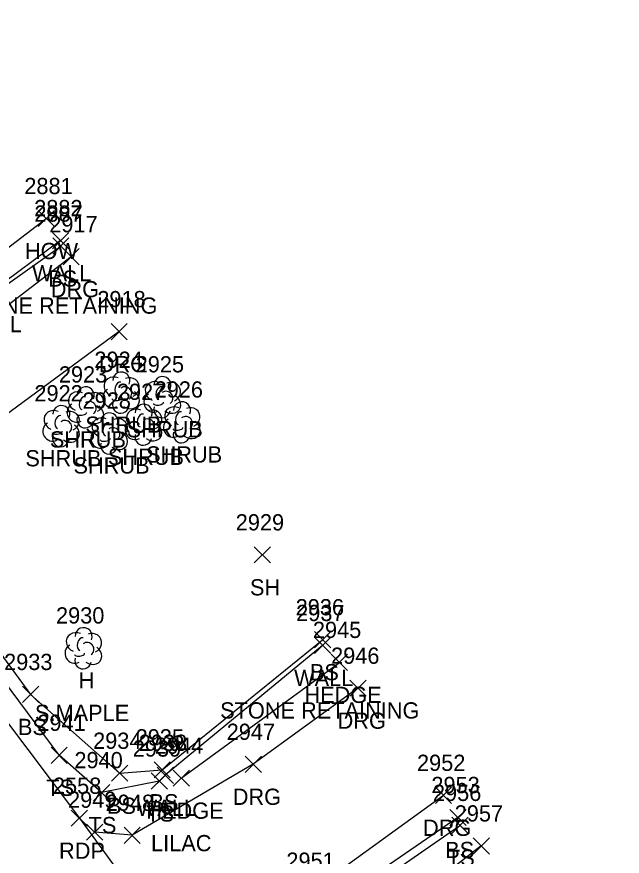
# Model space of a CAD drawing. Extents: x 1634209 to 1639641, y 608564 to 612258.
# Drawn here: x 1639370.7 to 1639445.2, y 610967 to 611070.4 of the extents above; entities that cross this region are included whole.
import ezdxf

# ---------------------------------------------------------------- set-up
doc = ezdxf.new("R2010")
doc.units = 0
for name, color, linetype in [('L_A', 7, 'Continuous'), ('L_C', 7, 'Continuous'), ('L_I', 7, 'Continuous'), ('L_TIC', 7, 'Continuous'), ('LAHR', 7, 'Continuous'), ('LBC', 7, 'Continuous'), ('LELB', 7, 'Continuous'), ('LSH', 7, 'Continuous'), ('LTD', 7, 'Continuous'), ('LW', 7, 'Continuous'), ('P_A', 7, 'Continuous'), ('P_I', 7, 'Continuous'), ('P_TIC', 7, 'Continuous'), ('PET', 7, 'Continuous'), ('R_A', 7, 'Continuous'), ('R_I', 7, 'Continuous'), ('R_TIC', 7, 'Continuous'), ('RDG', 7, 'Continuous')]:
    doc.layers.add(name, color=color, linetype=linetype)

msp = doc.modelspace()

# ---------------------------------------------------------------- linework, layer by layer
at = {"layer": 'L_TIC'}
for points in [[(1639373.33, 611044.56), (1639375.33, 611046.56)], [(1639375.33, 611044.56), (1639373.33, 611046.56)], [(1639375.1, 611041.84), (1639377.1, 611043.84)], [(1639377.1, 611041.84), (1639375.1, 611043.84)], [(1639375.12, 611041.17), (1639377.12, 611043.17)], [(1639377.12, 611041.17), (1639375.12, 611043.17)], [(1639399.91, 611003.15), (1639401.91, 611005.15)], [(1639401.91, 611003.15), (1639399.91, 611005.15)], [(1639407.32, 610992.7), (1639409.32, 610994.7)], [(1639409.32, 610992.7), (1639407.32, 610994.7)], [(1639407.33, 610991.99), (1639409.33, 610993.99)], [(1639409.33, 610991.99), (1639407.33, 610993.99)], [(1639409.39, 610989.91), (1639411.39, 610991.91)], [(1639411.39, 610989.91), (1639409.39, 610991.91)], [(1639371.4, 610985.96), (1639373.4, 610987.96)], [(1639373.4, 610985.96), (1639371.4, 610987.96)], [(1639374.92, 610978.47), (1639376.92, 610980.47)], [(1639376.92, 610978.47), (1639374.92, 610980.47)], [(1639387.59, 610976.68), (1639389.59, 610978.68)], [(1639389.59, 610976.68), (1639387.59, 610978.68)], [(1639382.35, 610976.26), (1639384.35, 610978.26)], [(1639384.35, 610976.26), (1639382.35, 610978.26)], [(1639387.97, 610976.01), (1639389.97, 610978.01)], [(1639389.97, 610976.01), (1639387.97, 610978.01)], [(1639389.94, 610975.65), (1639391.94, 610977.65)], [(1639391.94, 610975.65), (1639389.94, 610977.65)], [(1639387.23, 610975.3), (1639389.23, 610977.3)], [(1639389.23, 610975.3), (1639387.23, 610977.3)], [(1639380.13, 610973.87), (1639382.13, 610975.87)], [(1639382.13, 610973.87), (1639380.13, 610975.87)], [(1639423.97, 610970.81), (1639425.97, 610972.81)], [(1639425.97, 610970.81), (1639423.97, 610972.81)], [(1639424.22, 610969.84), (1639426.22, 610971.84)], [(1639426.22, 610969.84), (1639424.22, 610971.84)], [(1639426.84, 610967.31), (1639428.84, 610969.31)], [(1639428.84, 610967.31), (1639426.84, 610969.31)]]:
    msp.add_lwpolyline(points, dxfattribs=at)
at = {"layer": 'LAHR'}
msp.add_lwpolyline([(1639390.94, 610976.65), (1639410.39, 610990.91)], dxfattribs=at)
at = {"layer": 'LBC'}
for points in [[(1639359.87, 611046.06), (1639365.68, 611038.96), (1639374.33, 611045.56)], [(1639427.84, 610968.31), (1639419.47, 610961.8), (1639420, 610960.7), (1639438.41, 610936.73), (1639439.16, 610935.98), (1639445.18, 610940.69)]]:
    msp.add_lwpolyline(points, dxfattribs=at)
at = {"layer": 'LELB'}
for points in [[(1639366.59, 611037.12), (1639367.58, 611036.12), (1639376.12, 611042.17)], [(1639388.23, 610976.3), (1639381.13, 610974.87), (1639375.92, 610979.47), (1639358.14, 611003.38), (1639357.63, 611008.94)], [(1639362.21, 611007.81), (1639363.03, 610999.72), (1639372.4, 610986.96), (1639383.35, 610977.26), (1639388.59, 610977.68), (1639408.32, 610993.7)], [(1639424.97, 610971.81), (1639401.19, 610955.43)], [(1639402.1, 610954.76), (1639425.22, 610970.84)]]:
    msp.add_lwpolyline(points, dxfattribs=at)
at = {"layer": 'LSH'}
for p, q in [((1639383.51, 611024.17), (1639383.51, 611024.17)), ((1639383.51, 611024.17), (1639383.51, 611024.17)), ((1639388.59, 611023.61), (1639388.59, 611023.61)), ((1639388.59, 611023.61), (1639388.59, 611023.61)), ((1639379.14, 611022.36), (1639379.14, 611022.36)), ((1639379.14, 611022.36), (1639379.14, 611022.36)), ((1639376.13, 611020.04), (1639376.13, 611020.04)), ((1639376.13, 611020.04), (1639376.13, 611020.04)), ((1639386.28, 611020.22), (1639386.28, 611020.22)), ((1639386.28, 611020.22), (1639386.28, 611020.22)), ((1639390.98, 611020.51), (1639390.98, 611020.51)), ((1639390.98, 611020.51), (1639390.98, 611020.51)), ((1639382.05, 611019.15), (1639382.05, 611019.15)), ((1639382.05, 611019.15), (1639382.05, 611019.15))]:
    msp.add_line(p, q, dxfattribs=at)
for centre in [(1639383.56, 611025.61), (1639388.63, 611025.05), (1639379.18, 611023.79), (1639376.18, 611021.47), (1639386.33, 611021.65), (1639391.03, 611021.94), (1639382.1, 611020.58)]:
    msp.add_arc(centre, 1.05, 335.5272, 180.9563, dxfattribs=at)
for centre, major_axis, ratio, start_param, end_param in [((1639382.72, 611024.84), (1.21, -0.51), 0.895232, 1.570796, 4.712389), ((1639383.3, 611024.63), (-0.208, -0.792), 0.645439, 3.141593, 6.283185), ((1639384.55, 611024.76), (-1.14, -0.48), 0.949671, 1.570796, 4.712389), ((1639387.8, 611024.28), (1.21, -0.51), 0.895232, 1.570796, 4.712389), ((1639389.63, 611024.2), (-1.14, -0.48), 0.949671, 1.570796, 4.712389), ((1639378.34, 611023.03), (1.21, -0.51), 0.895232, 1.570796, 4.712389), ((1639380.18, 611022.94), (-1.14, -0.48), 0.949671, 1.570796, 4.712389), ((1639382.43, 611023.46), (0.58, -1.04), 0.959034, 3.141593, 6.283185), ((1639384.01, 611024.01), (-0.5, 0.667), 0.989748, 3.141593, 6.283185), ((1639384.51, 611023.34), (-1.09, 0.79), 0.841452, 1.570796, 4.712389), ((1639388.38, 611024.07), (-0.208, -0.792), 0.645439, 3.141593, 6.283185), ((1639389.09, 611023.45), (-0.5, 0.667), 0.989748, 3.141593, 6.283185), ((1639378.93, 611022.82), (-0.208, -0.792), 0.645439, 3.141593, 6.283185), ((1639379.64, 611022.19), (-0.5, 0.667), 0.989748, 3.141593, 6.283185), ((1639383.05, 611023.42), (-0.625, -0.083), 0.423636, 0, 3.141593), ((1639387.5, 611022.9), (0.58, -1.04), 0.959034, 3.141593, 6.283185), ((1639389.59, 611022.78), (-1.09, 0.79), 0.841452, 1.570796, 4.712389), ((1639375.34, 611020.71), (1.21, -0.51), 0.895232, 1.570796, 4.712389), ((1639378.05, 611021.65), (0.58, -1.04), 0.959034, 3.141593, 6.283185), ((1639380.14, 611021.53), (-1.09, 0.79), 0.841452, 1.570796, 4.712389), ((1639383.51, 611022.67), (0.26, 1.06), 0.942809, 1.570796, 4.712389), ((1639385.49, 611020.89), (1.21, -0.51), 0.895232, 1.570796, 4.712389), ((1639387.32, 611020.8), (-1.14, -0.48), 0.949671, 1.570796, 4.712389), ((1639388.59, 611022.11), (0.26, 1.06), 0.942809, 1.570796, 4.712389), ((1639388.13, 611022.86), (-0.625, -0.083), 0.423636, 0, 3.141593), ((1639390.19, 611021.17), (1.21, -0.51), 0.895232, 1.570796, 4.712389), ((1639392.02, 611021.09), (-1.14, -0.48), 0.949671, 1.570796, 4.712389), ((1639375.93, 611020.5), (-0.208, -0.792), 0.645439, 3.141593, 6.283185), ((1639377.18, 611020.62), (-1.14, -0.48), 0.949671, 1.570796, 4.712389), ((1639379.14, 611020.86), (0.26, 1.06), 0.942809, 1.570796, 4.712389), ((1639378.68, 611021.61), (-0.625, -0.083), 0.423636, 0, 3.141593), ((1639381.26, 611019.82), (1.21, -0.51), 0.895232, 1.570796, 4.712389), ((1639383.09, 611019.73), (-1.14, -0.48), 0.949671, 1.570796, 4.712389), ((1639386.07, 611020.68), (-0.208, -0.792), 0.645439, 3.141593, 6.283185), ((1639390.77, 611020.97), (-0.208, -0.792), 0.645439, 3.141593, 6.283185), ((1639391.48, 611020.34), (-0.5, 0.667), 0.989748, 3.141593, 6.283185), ((1639375.05, 611019.33), (0.58, -1.04), 0.959034, 3.141593, 6.283185), ((1639376.63, 611019.87), (-0.5, 0.667), 0.989748, 3.141593, 6.283185), ((1639377.13, 611019.21), (-1.09, 0.79), 0.841452, 1.570796, 4.712389), ((1639381.84, 611019.61), (-0.208, -0.792), 0.645439, 3.141593, 6.283185), ((1639385.2, 611019.51), (0.58, -1.04), 0.959034, 3.141593, 6.283185), ((1639386.78, 611020.05), (-0.5, 0.667), 0.989748, 3.141593, 6.283185), ((1639387.28, 611019.39), (-1.09, 0.79), 0.841452, 1.570796, 4.712389), ((1639389.9, 611019.8), (0.58, -1.04), 0.959034, 3.141593, 6.283185), ((1639391.98, 611019.67), (-1.09, 0.79), 0.841452, 1.570796, 4.712389), ((1639375.68, 611019.29), (-0.625, -0.083), 0.423636, 0, 3.141593), ((1639380.97, 611018.44), (0.58, -1.04), 0.959034, 3.141593, 6.283185), ((1639382.55, 611018.98), (-0.5, 0.667), 0.989748, 3.141593, 6.283185), ((1639383.05, 611018.32), (-1.09, 0.79), 0.841452, 1.570796, 4.712389), ((1639386.28, 611018.72), (0.26, 1.06), 0.942809, 1.570796, 4.712389), ((1639385.82, 611019.47), (-0.625, -0.083), 0.423636, 0, 3.141593), ((1639390.98, 611019.01), (0.26, 1.06), 0.942809, 1.570796, 4.712389), ((1639390.52, 611019.76), (-0.625, -0.083), 0.423636, 0, 3.141593), ((1639376.13, 611018.54), (0.26, 1.06), 0.942809, 1.570796, 4.712389), ((1639381.59, 611018.4), (-0.625, -0.083), 0.423636, 0, 3.141593), ((1639382.05, 611017.65), (0.26, 1.06), 0.942809, 1.570796, 4.712389)]:
    msp.add_ellipse(centre, major_axis=major_axis, ratio=ratio, start_param=start_param, end_param=end_param, dxfattribs=at)
at = {"layer": 'LTD'}
msp.add_line((1639378.87, 610992.69), (1639378.87, 610992.69), dxfattribs=at)
msp.add_line((1639378.87, 610992.69), (1639378.87, 610992.69), dxfattribs=at)
msp.add_arc((1639378.92, 610994.13), 1.05, 335.5272, 180.9563, dxfattribs=at)
for centre, major_axis, ratio, start_param, end_param in [((1639378.08, 610993.36), (1.21, -0.51), 0.895232, 1.570796, 4.712389), ((1639379.92, 610993.28), (-1.14, -0.48), 0.949671, 1.570796, 4.712389), ((1639378.67, 610993.15), (-0.208, -0.792), 0.645439, 3.141593, 6.283185), ((1639379.37, 610992.53), (-0.5, 0.667), 0.989748, 3.141593, 6.283185), ((1639377.79, 610991.99), (0.58, -1.04), 0.959034, 3.141593, 6.283185), ((1639379.87, 610991.86), (-1.09, 0.79), 0.841452, 1.570796, 4.712389), ((1639378.87, 610991.19), (0.26, 1.06), 0.942809, 1.570796, 4.712389), ((1639378.42, 610991.94), (-0.625, -0.083), 0.423636, 0, 3.141593)]:
    msp.add_ellipse(centre, major_axis=major_axis, ratio=ratio, start_param=start_param, end_param=end_param, dxfattribs=at)
at = {"layer": 'LW'}
for points in [[(1639376.1, 611042.84), (1639367.56, 611036.55), (1639365.68, 611038.88)], [(1639408.33, 610992.99), (1639388.97, 610977.01)]]:
    msp.add_lwpolyline(points, dxfattribs=at)
at = {"layer": 'P_TIC'}
for points in [[(1639377.41, 610970.72), (1639379.41, 610972.72)], [(1639379.41, 610970.72), (1639377.41, 610972.72)]]:
    msp.add_lwpolyline(points, dxfattribs=at)
at = {"layer": 'PET'}
msp.add_lwpolyline([(1639231.62, 611167.79), (1639256.2, 611134.45), (1639283.54, 611097.44), (1639314.63, 611056), (1639346.72, 611013.84), (1639378.41, 610971.72), (1639408.01, 610931), (1639426.87, 610904.61)], dxfattribs=at)
at = {"layer": 'R_TIC'}
for points in [[(1639376.39, 611039.86), (1639378.39, 611041.86)], [(1639378.39, 611039.86), (1639376.39, 611041.86)], [(1639382.3, 611030.63), (1639384.3, 611032.63)], [(1639384.3, 611030.63), (1639382.3, 611032.63)], [(1639411.68, 610986.73), (1639413.68, 610988.73)], [(1639413.68, 610986.73), (1639411.68, 610988.73)], [(1639398.79, 610977.36), (1639400.79, 610979.36)], [(1639400.79, 610977.36), (1639398.79, 610979.36)], [(1639422.2, 610973.54), (1639424.2, 610975.54)], [(1639424.2, 610973.54), (1639422.2, 610975.54)], [(1639379.28, 610969), (1639381.28, 610971)], [(1639381.28, 610969), (1639379.28, 610971)], [(1639383.9, 610968.62), (1639385.9, 610970.62)], [(1639385.9, 610968.62), (1639383.9, 610970.62)]]:
    msp.add_lwpolyline(points, dxfattribs=at)
at = {"layer": 'RDG'}
for points in [[(1639341.74, 611022.13), (1639346.34, 611021.03), (1639354.35, 611023.6), (1639364.53, 611031.04), (1639377.39, 611040.86)], [(1639383.3, 611031.63), (1639356.6, 611011.97), (1639353.87, 611004.62)], [(1639412.68, 610987.73), (1639399.79, 610978.36), (1639384.9, 610969.62), (1639380.28, 610970)], [(1639393.05, 610953.27), (1639406.56, 610962.49), (1639423.2, 610974.54)]]:
    msp.add_lwpolyline(points, dxfattribs=at)

# ---------------------------------------------------------------- texts
at = {"layer": 'L_A'}
for s, p in [('HOW', (1639371.71, 611040.56)), ('WALL', (1639372.58, 611037.84)), ('BS', (1639374.57, 611037.17)), ('WALL', (1639364.04, 611031.55)), ('SHRUB', (1639379.14, 611019.17)), ('SHRUB', (1639384.22, 611018.61)), ('SHRUB', (1639374.77, 611017.36)), ('SHRUB', (1639371.76, 611015.04)), ('SHRUB', (1639381.91, 611015.22)), ('SHRUB', (1639386.61, 611015.51)), ('SHRUB', (1639377.68, 611014.15)), ('SH', (1639399.39, 610999.15)), ('BS', (1639406.76, 610988.7)), ('H', (1639378.31, 610987.69)), ('WALL', (1639404.82, 610987.99)), ('HEDGE', (1639406.09, 610985.91)), ('BS', (1639370.84, 610981.96)), ('TS', (1639374.33, 610974.47)), ('BS', (1639387.03, 610972.68)), ('BS', (1639381.79, 610972.26)), ('WALL', (1639385.46, 610972.01)), ('HEDGE', (1639386.64, 610971.65)), ('TS', (1639386.64, 610971.3)), ('TS', (1639379.54, 610969.87)), ('BS', (1639423.41, 610966.81)), ('TS', (1639423.63, 610965.84))]:
    msp.add_text(s, height=2, dxfattribs=at).set_placement(p)
at = {"layer": 'L_C'}
for s, p in [('STONE RETAINING', (1639363.49, 611033.84)), ('STONE RETAINING', (1639395.72, 610983.99)), ('S.MAPLE', (1639372.94, 610983.69)), ('LILAC', (1639387.22, 610967.65))]:
    msp.add_text(s, height=2, dxfattribs=at).set_placement(p)
at = {"layer": 'L_I'}
for s, p in [('2881', (1639371.63, 611048.56)), ('2882', (1639372.84, 611045.84)), ('2887', (1639372.87, 611045.17)), ('2924', (1639380.25, 611027.17)), ('2925', (1639385.33, 611026.61)), ('2923', (1639375.88, 611025.36)), ('2927', (1639383.02, 611023.22)), ('2926', (1639387.66, 611023.51)), ('2922', (1639372.87, 611023.04)), ('2928', (1639378.79, 611022.15)), ('2929', (1639397.64, 611007.15)), ('2936', (1639405.01, 610996.7)), ('2930', (1639375.53, 610995.69)), ('2937', (1639405.07, 610995.99)), ('2945', (1639407.13, 610993.91)), ('2933', (1639369.14, 610989.96)), ('2941', (1639373.23, 610982.47)), ('2934', (1639380.09, 610980.26)), ('2935', (1639385.33, 610980.68)), ('2938', (1639385.71, 610980.01)), ('2939', (1639384.97, 610979.3)), ('2944', (1639387.68, 610979.65)), ('2940', (1639377.79, 610977.87)), ('2953', (1639421.71, 610974.81)), ('2956', (1639421.9, 610973.84)), ('2957', (1639424.58, 610971.31))]:
    msp.add_text(s, height=2, dxfattribs=at).set_placement(p)
at = {"layer": 'P_A'}
msp.add_text('RDP', height=2, dxfattribs=at).set_placement((1639375.9, 610966.72))
at = {"layer": 'P_I'}
msp.add_text('2558', height=2, dxfattribs=at).set_placement((1639375.15, 610974.72))
at = {"layer": 'R_A'}
for p in [(1639374.88, 611035.86), (1639380.79, 611026.63), (1639410.17, 610982.73), (1639397.27, 610973.36), (1639420.68, 610969.54)]:
    msp.add_text('DRG', height=2, dxfattribs=at).set_placement(p)
at = {"layer": 'R_I'}
for s, p in [('2917', (1639374.7, 611043.86)), ('2918', (1639380.61, 611034.63)), ('2946', (1639409.37, 610990.73)), ('2947', (1639396.53, 610981.36)), ('2952', (1639419.94, 610977.54)), ('2949', (1639377.01, 610973)), ('2948', (1639381.64, 610972.62)), ('2951', (1639403.87, 610965.49))]:
    msp.add_text(s, height=2, dxfattribs=at).set_placement(p)

doc.saveas('drawing.dxf')
